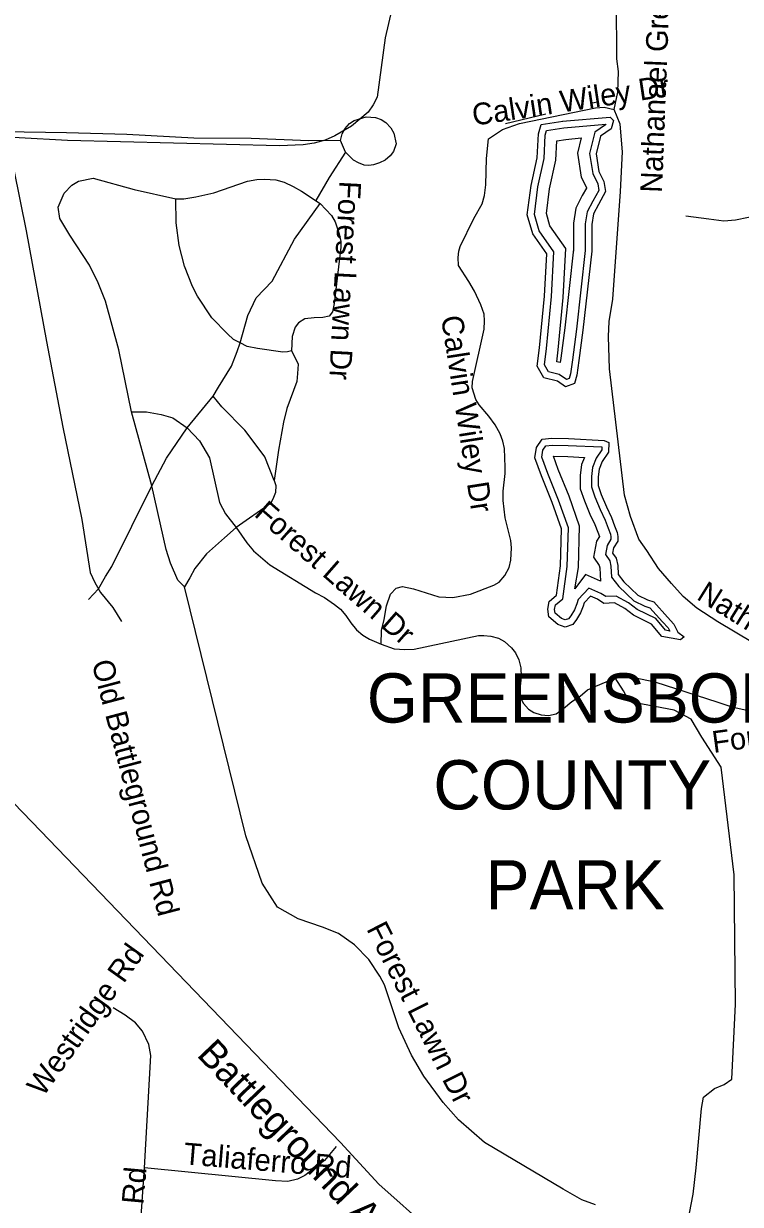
# Model space of a CAD drawing. Extents: x 1662474 to 1856135, y 779280 to 917889.
# Drawn here: x 1750501 to 1753631, y 862754 to 867907 of the extents above; entities that cross this region are included whole.
import ezdxf

# ---------------------------------------------------------------- set-up
doc = ezdxf.new("R2010")
doc.units = 0
for name, color, linetype in [('Exist Boundary Land Use Park Urban  Label', 7, 'Continuous'), ('Exist Hydrographic Misc Water Feature', 7, 'Continuous'), ('Exist Hydrographic Pond Over 1500 Sq Ft', 7, 'Continuous'), ('Exist Railroad Siding', 7, 'Continuous'), ('Exist Road Non-System Type 51', 7, 'Continuous'), ('Exist Road Non-System Type 51 Label', 7, 'Continuous'), ('Exist Road Primary US Label', 7, 'Continuous'), ('Exist Road Primary US UnDivided 4 Lane Attributed', 7, 'Continuous'), ('Old_Level_44', 7, 'Continuous')]:
    doc.layers.add(name, color=color, linetype=linetype)

msp = doc.modelspace()

# ---------------------------------------------------------------- linework, layer by layer
at = {"layer": 'Exist Hydrographic Misc Water Feature'}
for p, q in [((1752979.8, 867560.7), (1753006, 867566.4)), ((1752605, 867471.7), (1752781.5, 867514.3)), ((1752605, 867471.7), (1752781.5, 867514.3))]:
    msp.add_line(p, q, dxfattribs=at)
at = {"layer": 'Exist Hydrographic Pond Over 1500 Sq Ft'}
for points in [[(1752854.8, 867482), (1753062, 867499), (1753076.5, 867484.4), (1753066.8, 867448.1), (1753020.7, 867416.5), (1753001.3, 867338.9), (1753013.4, 867261.3), (1753035.3, 867217.6), (1753042.6, 867174), (1753011, 867118.2), (1752989.2, 867076.9), (1752981.9, 867030.9), (1752981.9, 866914.4)], [(1752832.6, 866346.3), (1752773.2, 866361.4), (1752744, 866412.3), (1752753.7, 866492.4), (1752775.6, 866718), (1752785.3, 866902.3), (1752724.6, 866989.6), (1752700.3, 867072.1), (1752717.3, 867200.7), (1752744, 867321.9), (1752748.9, 867426.2), (1752761, 867467.5), (1752855.7, 867482)], [(1752981.9, 866914.4), (1752943.1, 866570), (1752926.1, 866436.6), (1752916.4, 866373.5), (1752906.6, 866337.1), (1752867.8, 866322.6), (1752832.6, 866346.3)]]:
    msp.add_lwpolyline(points, dxfattribs=at)
msp.add_lwpolyline([(1752880.6, 866095.9), (1753036.7, 866088.6), (1753056.9, 866079.6), (1753054.6, 866037), (1753027.7, 865996.5), (1753014.2, 865962.9), (1753009.7, 865929.2), (1753009.7, 865891), (1753023.2, 865852.8), (1753045.6, 865798.9), (1753068.1, 865751.8), (1753081.6, 865715.8), (1753092.8, 865686.6), (1753095.1, 865668.7), (1753095.1, 865648.4), (1753077.1, 865619.3), (1753072.6, 865596.8), (1753088.3, 865574.3), (1753095.1, 865542.9), (1753097.3, 865502.5), (1753122.1, 865471), (1753182.7, 865412.6), (1753225.4, 865392.4), (1753252.4, 865383.5), (1753313.1, 865316.1), (1753340, 865286.9), (1753358, 865251), (1753385, 865230.7), (1753369.2, 865217.3), (1753288.3, 865233), (1753243.4, 865286.9), (1753164.7, 865325.1), (1753126.5, 865354.3), (1753081.6, 865379), (1753034.4, 865376.7), (1753007.4, 865394.7), (1752976, 865408.2), (1752949, 865379), (1752944.5, 865365.5), (1752933.3, 865336.3), (1752915.3, 865307.1), (1752899.6, 865284.6), (1752865.9, 865273.4), (1752834.4, 865284.6), (1752794, 865318.3), (1752789.5, 865352), (1752796.2, 865385.7), (1752827.7, 865412.6), (1752845.7, 865540.7), (1752850.2, 865702.3), (1752809.7, 865816.9), (1752762.5, 865933.7), (1752733.3, 866012.3), (1752740, 866057.2), (1752764.8, 866093.1), (1752807.5, 866097.6)], close=True, dxfattribs=at)
at = {"layer": 'Exist Railroad Siding'}
msp.add_lwpolyline([(1750458.1, 867268.9), (1750511.4, 867002.3), (1750600.7, 866519.3), (1750672.9, 866146.2), (1750754.6, 865743.1), (1750791.2, 865511.2), (1750811.3, 865468.5), (1750837.4, 865424.3), (1750891.2, 865358.3), (1750928.7, 865297.8)], dxfattribs=at)
at = {"layer": 'Exist Road Non-System Type 51'}
for p, q in [((1751905.9, 867346.7), (1751884.6, 867396.7)), ((1751215, 866142.8), (1751328.1, 866281.9)), ((1751060.4, 865889.5), (1750971.6, 866213.1)), ((1750999.2, 862474.4), (1751028.4, 862913.7))]:
    msp.add_line(p, q, dxfattribs=at)
for points in [[(1752127.4, 868053.5), (1752080.4, 867845.4), (1752045.4, 867586.9), (1752027.1, 867552.2), (1752005.5, 867520.2), (1751932.6, 867459.6), (1751860.6, 867417.9), (1751817.9, 867398.4), (1751770.1, 867385.5), (1751721, 867378.4), (1751618.9, 867374), (1750691.9, 867397.9), (1750269.6, 867419.9), (1750234.1, 867420.7)], [(1753079.2, 867532.8), (1753095.2, 867607.9), (1753098.4, 867697.9), (1753092.1, 867753.5), (1753089.8, 868003.7)], [(1751884.6, 867396.7), (1751891.5, 867426.5), (1751904.1, 867448.9), (1751924.5, 867470.8), (1751944.8, 867484.5), (1751997, 867500.1), (1752037, 867497.7), (1752061.8, 867488.3), (1752082.8, 867475.1), (1752104, 867452.6), (1752118.3, 867429.1), (1752128.2, 867382.9)], [(1752062, 865198.7), (1752064.4, 865258.5), (1752074.9, 865307.1), (1752085.6, 865366.2), (1752103.1, 865417.4), (1752127.4, 865443.4), (1752155.9, 865450.9), (1752203.6, 865439.9), (1752313.9, 865405), (1752374.9, 865402.9), (1752453, 865417.1), (1752553.6, 865457.2), (1752577.1, 865469.4), (1752602.1, 865498.4), (1752621, 865533.1), (1752628.4, 865565.4), (1752632, 865619.2), (1752628.1, 865650.9), (1752604.1, 865750.2), (1752594.5, 865826), (1752595.2, 865866.9), (1752604.1, 865943.4), (1752604.5, 865972.2), (1752600.5, 866052.8), (1752593.6, 866084.5), (1752581.6, 866116.5), (1752559.6, 866155.7), (1752532.4, 866194.2), (1752490.6, 866244.1), (1752476.4, 866266.7), (1752459.1, 866317.4), (1752461.1, 866345.4), (1752511.9, 866574.2), (1752514.1, 866609.9), (1752511.4, 866638.6), (1752497.9, 866679.8), (1752469.9, 866739.6), (1752445.6, 866782.2), (1752399.5, 866851.9), (1752398.1, 866886.4), (1752401.4, 866914.2), (1752406.9, 866933.9), (1752466.9, 867056.7), (1752502.9, 867121.5), (1752513.4, 867157.4), (1752519.6, 867203.1), (1752522.1, 867319.4), (1752530.8, 867405.2), (1752592.6, 867445.9), (1752666.6, 867471.1), (1752997.9, 867539.4), (1753036.2, 867542.2), (1753079.2, 867532.8)], [(1754077.4, 864972.2), (1753532.5, 865296.4), (1753440.9, 865356.2), (1753381.6, 865406.9), (1753330.4, 865463.8), (1753274, 865529.9), (1753222.6, 865607.4), (1753187.6, 865657.5), (1753151.6, 865756.2), (1753124.9, 865849.1), (1753059.6, 866400.5), (1753055.6, 866541.8), (1753058.5, 866607.4), (1753073.5, 866705), (1753107.4, 867174.8), (1753116.9, 867347.8), (1753106.6, 867469), (1753079.2, 867532.8)], [(1751884.6, 867396.7), (1751746.4, 867395.9), (1751494.5, 867405.7), (1751244.8, 867407.2), (1750951.3, 867423.3), (1750687.6, 867431), (1750411.6, 867435), (1750246.2, 867413.9)], [(1751905.9, 867346.7), (1751835.4, 867235.3), (1751776.5, 867135.4)], [(1752128.2, 867382.9), (1752116, 867349), (1752100.9, 867330.6), (1752079.8, 867311.3), (1752054.6, 867299.1), (1752029.5, 867291.7), (1752009.1, 867288.8), (1751987.8, 867290.2), (1751963, 867299.3), (1751942, 867311.9), (1751905.9, 867346.7)], [(1750971.6, 866213.1), (1750916.1, 866482.9), (1750858.4, 866695.5), (1750826.6, 866775.4), (1750788.2, 866853.5), (1750703.4, 866984.8), (1750658.6, 867056.7), (1750651.2, 867105.8), (1750677.8, 867166.9), (1750711.4, 867202.1), (1750740.1, 867219.7), (1750804, 867232.5), (1750983, 867182.9), (1751166.1, 867142)], [(1751166.1, 867142), (1751200.9, 867142.2), (1751252.8, 867150.9), (1751331.8, 867168.8), (1751478.5, 867220.4), (1751519.8, 867227.5), (1751552.5, 867228.4), (1751602.4, 867225.4), (1751638.1, 867214.9), (1751677.4, 867196.6), (1751714.8, 867175.6), (1751796.6, 867122.9)], [(1753393.4, 867068.2), (1753493.3, 867055.4), (1753559.1, 867046.8), (1753609, 867050.7), (1753723.1, 867073.6), (1753911.4, 867134.5), (1754113.7, 867189.4), (1754243.6, 867226.3)], [(1751446, 866513.9), (1751417.9, 866529.4), (1751390.6, 866553), (1751323.4, 866623.1), (1751260.4, 866717.6), (1751237.9, 866760.4), (1751204.2, 866848.2), (1751180.4, 866938.9), (1751167.2, 867038), (1751166.1, 867142)], [(1751446, 866513.9), (1751479.9, 866633.4), (1751516.6, 866709.9), (1751586.1, 866783.2), (1751684.5, 866967.2), (1751796.6, 867122.9)], [(1751796.6, 867122.9), (1751820.2, 867096.6), (1751845.9, 867069.5), (1751861.6, 867042.2), (1751868.5, 867020.2), (1751879.2, 866990.2), (1751886.1, 866956.9), (1751886.9, 866931.8), (1751857.2, 866686.4), (1751849.1, 866649.6), (1751834.6, 866630.4), (1751807.4, 866625.2), (1751769.1, 866623.6), (1751729.1, 866618.9), (1751700.6, 866601.4), (1751686.1, 866582.2), (1751673.2, 866542.2), (1751670.4, 866479.5)], [(1751328.1, 866281.9), (1751352, 866320.2), (1751408.4, 866412.9), (1751434.1, 866476.4), (1751446, 866513.9)], [(1751670.4, 866479.5), (1751653.1, 866474.2), (1751632.4, 866473.8), (1751522.1, 866488.7), (1751477.1, 866497.9), (1751446, 866513.9)], [(1751670.4, 866479.5), (1751684.5, 866454.4), (1751700.2, 866420.8), (1751697.1, 866380), (1751693.5, 866345.2), (1751650.4, 866227.6), (1751636.2, 866167.2), (1751614.1, 866046.2), (1751595.6, 865912.9)], [(1751595.6, 865912.9), (1751553.6, 866016.2), (1751507.1, 866079), (1751467.2, 866133.4), (1751366.6, 866235.4), (1751328.1, 866281.9)], [(1750971.6, 866213.1), (1751037.4, 866212.9), (1751101.4, 866201.9), (1751152.5, 866187.2), (1751215, 866142.8)], [(1751060.4, 865889.5), (1751125.2, 866011.5), (1751215, 866142.8)], [(1751215, 866142.8), (1751269.1, 866086.9), (1751312.1, 866011.9), (1751356.1, 865817.1), (1751382.6, 865768), (1751428.9, 865707.9)], [(1751595.6, 865912.9), (1751602.9, 865891.4), (1751600.9, 865860.9), (1751589.2, 865831.5), (1751578.5, 865813.1), (1751428.9, 865707.9)], [(1750784.6, 865393.7), (1750828.4, 865440.7), (1750858.6, 865495), (1750886.1, 865537.9), (1751060.4, 865889.5)], [(1751202.9, 865449.9), (1751175.1, 865478.2), (1751142, 865552), (1751123.6, 865612.4), (1751060.4, 865889.5)], [(1751428.9, 865707.9), (1751377.8, 865663.5), (1751299.5, 865593.2), (1751248.4, 865529.4), (1751226.2, 865488.4), (1751202.9, 865449.9)], [(1751428.9, 865707.9), (1751476.4, 865641.2), (1751505.2, 865606.6), (1751576.6, 865545.4), (1751775.6, 865423.4), (1751814.8, 865402.7), (1751859.1, 865371.9), (1751884.2, 865351.4), (1751908.6, 865324.2), (1751930.5, 865291.4), (1751954.9, 865261.9), (1751982.6, 865238.9), (1752011.4, 865221.5), (1752062, 865198.7)], [(1752997.6, 862752.6), (1752938.1, 862773.9), (1752857.2, 862820.5), (1752513.4, 863023.4), (1752400.2, 863122.6), (1752333.1, 863198.2), (1752248.4, 863313.9), (1752194.2, 863405.2), (1752139.4, 863525), (1752077.4, 863711.9), (1752056.1, 863749.7), (1752009.1, 863822.1), (1751945.4, 863886.9), (1751875.9, 863936.2), (1751806.4, 863963.6), (1751700, 864000.6), (1751609.2, 864051.5), (1751542.9, 864155.7), (1751471.1, 864362.8), (1751202.9, 865449.9)], [(1752062, 865198.7), (1752118.9, 865178.2), (1752165.1, 865175.1), (1752206.9, 865176.9), (1752487.9, 865237), (1752510, 865237.5), (1752541.8, 865233.4), (1752574, 865225.5), (1752601.1, 865210), (1752631.2, 865182.7), (1752648.9, 865160.7), (1752662.8, 865131), (1752672.8, 865095.6), (1752674.2, 865056.4), (1752666.1, 864988.5), (1752674.6, 864956.2), (1752683.8, 864939.7), (1752706.4, 864914.8), (1752729.1, 864900.5), (1752761.1, 864890.6), (1752793.6, 864887.4), (1752826.8, 864894.2), (1752858, 864917.6), (1752895, 864949.4), (1752931, 864971.7), (1752962.8, 864999.2), (1753000, 865015.8), (1753044.4, 865034.9), (1753084.2, 865051.8)], [(1753084.2, 865051.8), (1753167.4, 865053), (1753257.2, 865034.9), (1753532, 864946.5), (1753593.1, 864925.5), (1753652.2, 864911.9), (1753706.6, 864902.4), (1753743.9, 864901.1), (1753788.1, 864909.5), (1754077.4, 864972.2)], [(1753386.9, 862601.7), (1753424.4, 862798.5), (1753438.6, 862913.2), (1753461.9, 863172.8), (1753469.9, 863221.9), (1753517.9, 863260.2), (1753560.4, 863276.9), (1753594.2, 863299.8), (1753610, 863627.1), (1753603.1, 864192.2), (1753547.5, 864661.7), (1753463.2, 864792.9), (1753416.2, 864870.9), (1753341.5, 864911.6), (1753172.4, 864943.1), (1753138.4, 864961.7), (1753120.1, 864995), (1753084.2, 865051.8)], [(1751028.4, 862913.7), (1751055.9, 863404.2), (1751048.1, 863451.5), (1751020, 863510.2), (1750989.9, 863546), (1750943.9, 863580.1), (1750891.9, 863611.6)], [(1751866.4, 863006.6), (1751815.5, 862945.2), (1751728.4, 862880.4), (1751697.1, 862863.6), (1751655.4, 862854.1), (1751601.4, 862856.2), (1751028.4, 862913.7)]]:
    msp.add_lwpolyline(points, dxfattribs=at)
at = {"layer": 'Exist Road Primary US UnDivided 4 Lane Attributed'}
msp.add_lwpolyline([(1753882, 861157.6), (1753298.5, 861770.8), (1753196.2, 861887.3), (1752944.2, 862095.8), (1752278.2, 862641.9), (1752052.5, 862841.7), (1751885.4, 863024.2), (1750536.1, 864423.4), (1749975, 865004.5), (1749728, 865261.5), (1749214.1, 865800), (1748687.9, 866347.5), (1748347.7, 866702.2), (1748068.1, 867000.4), (1747501.2, 867581)], dxfattribs=at)
at = {"layer": 'Old_Level_44'}
for points in [[(1752840, 866375.6), (1752793, 866387.5), (1752775.3, 866418.6), (1752783.8, 866489.1), (1752805.7, 866715.7), (1752816, 866911), (1752752.2, 867002.9), (1752731.2, 867074.5), (1752747.1, 867195.4), (1752774.1, 867318), (1752778.9, 867421.2), (1752784.6, 867440.5), (1752860.3, 867452.1)], [(1752860.3, 867452.1), (1753043.2, 867469.1), (1753042.2, 867465.5), (1752995.9, 867433.8), (1752972.5, 867340.2), (1752986.2, 867252.6), (1753008.1, 867208.8), (1753013, 867179.2), (1752986.2, 867131.8), (1752962, 867086), (1752953.6, 867033.1), (1752953.6, 866914.4)], [(1752844.2, 866427.8), (1752828.9, 866431.7), (1752835.2, 866483.5), (1752857.3, 866711.8), (1752868.5, 866926), (1752799.4, 867025.5), (1752783.8, 867078.6), (1752798.1, 867186.5), (1752825.5, 867311.1), (1752829.4, 867395.1), (1752868.1, 867401.1)], [(1752868.1, 867401.1), (1752936.1, 867408.3), (1752919.7, 867342.6), (1752936.2, 867236.6), (1752958.3, 867192.6), (1752958.9, 867188.7), (1752940.7, 867156.6), (1752912.1, 867102.6), (1752901.8, 867037.1), (1752901.8, 866914.4)], [(1752953.6, 866917.6), (1752914.8, 866573.4), (1752897.9, 866440.5), (1752888.5, 866379.4), (1752882.9, 866358.6), (1752871.5, 866354.4), (1752840, 866375.6)], [(1752902.8, 866923.3), (1752864, 866579.5), (1752847.2, 866447.7), (1752844.2, 866427.8)]]:
    msp.add_lwpolyline(points, dxfattribs=at)
for points in [[(1752879.5, 866066.5), (1753026.4, 866059.6), (1753025.7, 866046.6), (1753001.5, 866010.3), (1752985.5, 865970.4), (1752980.3, 865931.1), (1752980.3, 865885.9), (1752995.7, 865842.2), (1753018.8, 865786.9), (1753041, 865740.2), (1753054.1, 865705.4), (1753064.1, 865679.4), (1753065.7, 865666.8), (1753065.7, 865656.8), (1753049.3, 865630.2), (1753041.3, 865590.2), (1753060.8, 865562.3), (1753065.8, 865539), (1753068.5, 865491.6), (1753100.2, 865451.3), (1753165.8, 865388.1), (1753214.4, 865365.1), (1753235.7, 865358), (1753291.3, 865296.3), (1753315.6, 865270), (1753322.4, 865256.3), (1753304.2, 865259.9), (1753261.9, 865310.6), (1753180.3, 865350.2), (1753142.7, 865379), (1753088.5, 865408.7), (1753042.7, 865406.6), (1753021.5, 865420.7), (1752968.5, 865443.4), (1752923.1, 865394.3), (1752916.8, 865375.4), (1752906.8, 865349.4), (1752890.7, 865323.3), (1752881.1, 865309.5), (1752866.2, 865304.5), (1752849.2, 865310.6), (1752821.6, 865333.6), (1752819.3, 865351), (1752823.1, 865370), (1752855.3, 865397.5), (1752875, 865538.2), (1752879.7, 865707), (1752837.2, 865827.3), (1752790, 865944.3), (1752763.5, 866015.4), (1752768.1, 866046.1), (1752781.3, 866065.3), (1752808.7, 866068.1)], [(1752877.8, 866017.5), (1752950.2, 866014.1), (1752937.7, 865982.9), (1752931.2, 865934.4), (1752931.2, 865877.5), (1752949.9, 865824.6), (1752974, 865766.9), (1752995.8, 865721), (1753008.2, 865687.9), (1753015.6, 865669), (1753002.9, 865648.4), (1752989.1, 865579.3), (1753014.9, 865542.3), (1753017.1, 865532.4), (1753020.3, 865474.6), (1752954.9, 865502.6), (1752908.5, 865440.7), (1752924, 865533.9), (1752929, 865714.7), (1752883.1, 865844.7), (1752835.7, 865962), (1752814.5, 866018.9)]]:
    msp.add_lwpolyline(points, close=True, dxfattribs=at)

# ---------------------------------------------------------------- texts
at = {"layer": 'Exist Boundary Land Use Park Urban  Label'}
for s, p in [('GREENSBORO', (1751999.7, 864856.7)), ('COUNTY', (1752290.2, 864477.6)), ('PARK', (1752518.4, 864041.2))]:
    msp.add_text(s, height=215, dxfattribs=at).set_placement(p)
at = {"layer": 'Exist Road Non-System Type 51 Label'}
for s, rotation, p in [('Nathanael Green Dr', 87.7701, (1753288.5, 867167.9)), ('Calvin Wiley Dr', 8.5822, (1752467, 867461.4)), ('Forest Lawn Dr', 267.0408, (1751880.3, 867222.6)), ('Calvin Wiley Dr', 278.8823, (1752323.2, 866626.5)), ('Forest Lawn Dr', 318.8021, (1751503.3, 865761.1)), ('Nathanael Green Dr', 328.0468, (1753435.1, 865397.7)), ('Old Battleground Rd', 284.7447, (1750797.2, 865117.9)), ('Forest Lawn Dr', 7.8122, (1753514, 864724)), ('Forest Lawn Dr', 296.7716, (1751996, 863956.7)), ('Westridge Rd', 54.5956, (1750585.9, 863219.9)), ('Taliaferro Rd', 355.2314, (1751197, 862929.2)), ('Nathanael Rd', 84.8355, (1750968.1, 862139.2))]:
    msp.add_text(s, height=95, rotation=rotation, dxfattribs=at).set_placement(p)
at = {"layer": 'Exist Road Primary US Label'}
msp.add_text('Battleground Ave', height=120, rotation=313.6167, dxfattribs=at).set_placement((1751253.1, 863403.8))

doc.saveas('drawing.dxf')
